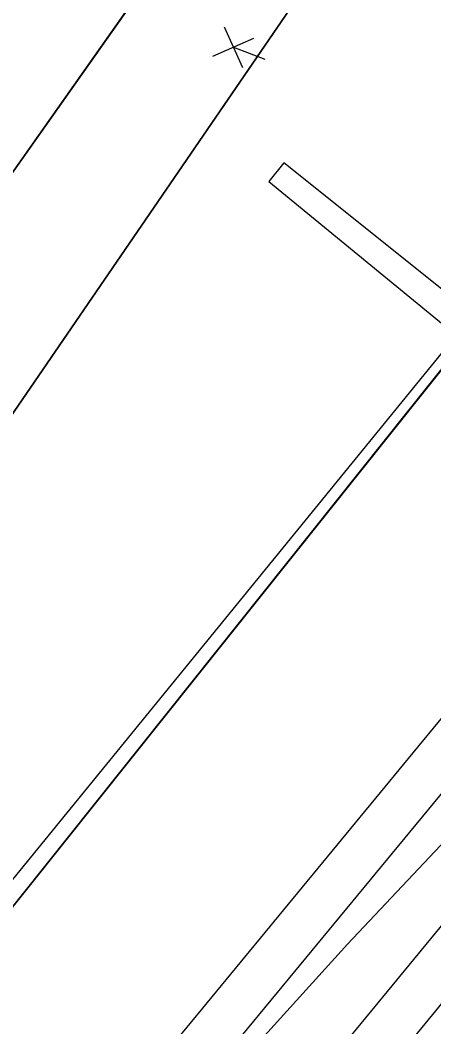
# Model space of a CAD drawing. Extents: x -266179 to -264727, y -1243225 to -1241702.
# Drawn here: x -264799.31 to -264780.93, y -1242431.03 to -1242386.33 of the extents above; entities that cross this region are included whole.
import ezdxf

# ---------------------------------------------------------------- set-up
doc = ezdxf.new("R2010")
doc.units = 0
for name, color, linetype in [('Vrstva 1', 7, 'Continuous'), ('Vrstva 2', 7, 'Continuous'), ('Vrstva 21', 7, 'Continuous')]:
    doc.layers.add(name, color=color, linetype=linetype)

msp = doc.modelspace()

# ---------------------------------------------------------------- linework, layer by layer
at = {"layer": 'Vrstva 1'}
for p, q in [((-264810.45, -1242408.43), (-264786.85, -1242374.92)), ((-264786.85, -1242374.92), (-264810.45, -1242408.43)), ((-264782.58, -1242378.92), (-264805.28, -1242412.02)), ((-264805.28, -1242412.02), (-264782.58, -1242378.92)), ((-264770.56, -1242389.27), (-264836.52, -1242471.9)), ((-264836.52, -1242471.9), (-264770.56, -1242389.27)), ((-264829.9, -1242477.17), (-264762.82, -1242395.76)), ((-264779.94, -1242400.32), (-264799.97, -1242424.89)), ((-264756.54, -1242400.75), (-264823.46, -1242482.09)), ((-264777.48, -1242419.61), (-264784.77, -1242427.36)), ((-264784.77, -1242427.36), (-264777.48, -1242419.61)), ((-264784.77, -1242427.36), (-264791.11, -1242434.36)), ((-264791.11, -1242434.36), (-264784.77, -1242427.36))]:
    msp.add_line(p, q, dxfattribs=at)
at = {"layer": 'Vrstva 2'}
for p, q in [((-264787.6, -1242392.67), (-264788.27, -1242393.5)), ((-264779.83, -1242398.88), (-264787.6, -1242392.67)), ((-264788.27, -1242393.5), (-264779.94, -1242400.32)), ((-264778.83, -1242418.52), (-264791.59, -1242433.98)), ((-264775.93, -1242420.86), (-264788.65, -1242436.3))]:
    msp.add_line(p, q, dxfattribs=at)
at = {"layer": 'Vrstva 21'}
for p, q in [((-264790.241, -1242386.625), (-264789.44, -1242388.436)), ((-264790.746, -1242387.931), (-264788.935, -1242387.13)), ((-264789.84, -1242387.53), (-264788.441, -1242388.071))]:
    msp.add_line(p, q, dxfattribs=at)

doc.saveas('drawing.dxf')
